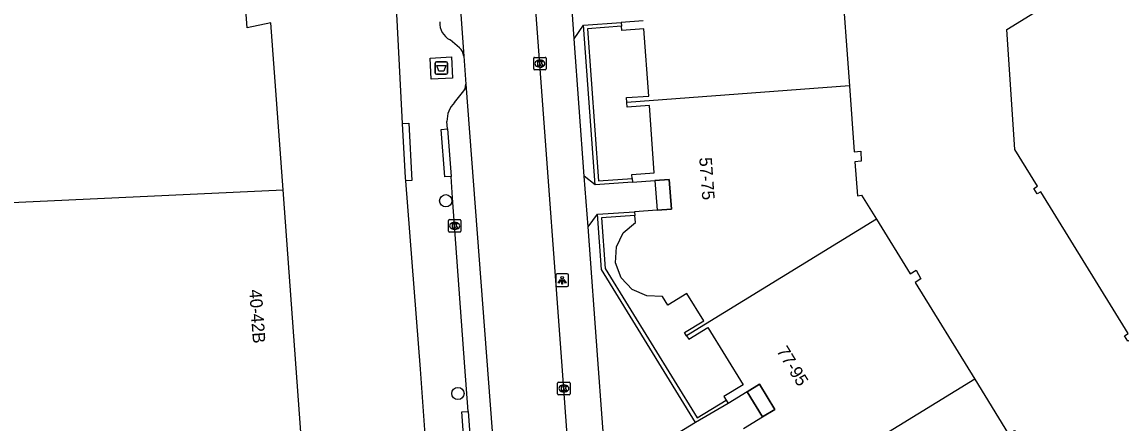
# Model space of a CAD drawing. Extents: x 160664 to 161506, y 382245 to 383288.
# Drawn here: x 161299.5 to 161387.3, y 382834.1 to 382866.1 of the extents above; entities that cross this region are included whole.
import ezdxf

# ---------------------------------------------------------------- set-up
doc = ezdxf.new("R2010")
doc.units = 0
for name, color, linetype in [('IMGEO_Afval_apart_plaats', 7, 'Continuous'), ('IMGEO_Boom', 7, 'Continuous'), ('IMGEO_Kolk', 7, 'Continuous'), ('IMGEO_Lichtpunt', 7, 'Continuous'), ('IMGEO_Muur', 7, 'Continuous'), ('IMGEO_Pand', 7, 'Continuous'), ('IMGEO_Pand_nummerreeks', 7, 'Continuous'), ('IMGEO_Pand_overbouw', 7, 'Continuous'), ('IMGEO_Rijbaan_lokaal_open', 7, 'Continuous'), ('IMGEO_Voetpad_gesloten', 7, 'Continuous'), ('IMGEO_Voetpad_open', 7, 'Continuous')]:
    doc.layers.add(name, color=color, linetype=linetype)

msp = doc.modelspace()

# ---------------------------------------------------------------- linework, layer by layer
at = {"layer": 'IMGEO_Afval_apart_plaats'}
for p, q in [((161332.482, 382862.071), (161332.482, 382862.871)), ((161332.482, 382862.871), (161332.482, 382862.071)), ((161332.582, 382862.971), (161333.372, 382862.971)), ((161333.372, 382862.971), (161332.582, 382862.971)), ((161333.472, 382862.871), (161333.472, 382862.071)), ((161333.472, 382862.071), (161333.472, 382862.871)), ((161333.372, 382861.971), (161332.582, 382861.971)), ((161332.582, 382861.971), (161333.372, 382861.971))]:
    msp.add_line(p, q, dxfattribs=at)
msp.add_lwpolyline([(161332.625, 382862.685), (161333.329, 382862.685), (161333.18, 382862.215), (161332.774, 382862.215), (161332.625, 382862.685)], dxfattribs=at)
for centre, start, end in [((161332.582, 382862.871), 90, 180), ((161332.582, 382862.871), 90, 180), ((161333.372, 382862.871), 0, 90), ((161333.372, 382862.871), 360, 90), ((161332.582, 382862.071), 180, 270), ((161332.582, 382862.071), 180, 270), ((161333.372, 382862.071), 270, 0), ((161333.372, 382862.071), 270, 0)]:
    msp.add_arc(centre, 0.1, start, end, dxfattribs=at)
at = {"layer": 'IMGEO_Boom'}
for centre in [(161333.335, 382851.872), (161334.309, 382836.483)]:
    msp.add_circle(centre, 0.489, dxfattribs=at)
at = {"layer": 'IMGEO_Kolk'}
for p, q in [((161340.355, 382862.399), (161340.355, 382863.251)), ((161340.43, 382863.325), (161341.282, 382863.325)), ((161340.843, 382863.105), (161340.868, 382863.105)), ((161341.356, 382863.251), (161341.356, 382862.399)), ((161341.282, 382862.325), (161340.43, 382862.325)), ((161340.866, 382862.545), (161340.841, 382862.545)), ((161333.545, 382849.439), (161333.545, 382850.291)), ((161333.62, 382850.365), (161334.472, 382850.365)), ((161334.033, 382850.145), (161334.058, 382850.145)), ((161334.546, 382850.291), (161334.546, 382849.439)), ((161334.472, 382849.365), (161333.62, 382849.365)), ((161334.056, 382849.585), (161334.031, 382849.585)), ((161342.267, 382836.463), (161342.267, 382837.315)), ((161342.342, 382837.389), (161343.194, 382837.389)), ((161342.755, 382837.169), (161342.78, 382837.169)), ((161343.268, 382837.315), (161343.268, 382836.463)), ((161343.194, 382836.389), (161342.342, 382836.389)), ((161342.778, 382836.609), (161342.753, 382836.609))]:
    msp.add_line(p, q, dxfattribs=at)
for points in [[(161340.355, 382862.399), (161340.355, 382863.251)], [(161340.43, 382863.325), (161341.282, 382863.325)], [(161341.356, 382863.251), (161341.356, 382862.399)], [(161341.282, 382862.325), (161340.43, 382862.325)], [(161340.676, 382863.025), (161340.799, 382863.025), (161340.799, 382862.874), (161340.929, 382863.025), (161341.093, 382863.025), (161340.947, 382862.874), (161341.1, 382862.625), (161340.948, 382862.625), (161340.863, 382862.789), (161340.799, 382862.722), (161340.799, 382862.625), (161340.676, 382862.625), (161340.676, 382863.025)], [(161333.545, 382849.439), (161333.545, 382850.291)], [(161333.62, 382850.365), (161334.472, 382850.365)], [(161333.866, 382850.065), (161333.989, 382850.065), (161333.989, 382849.914), (161334.119, 382850.065), (161334.283, 382850.065), (161334.137, 382849.914), (161334.29, 382849.665), (161334.138, 382849.665), (161334.053, 382849.829), (161333.989, 382849.762), (161333.989, 382849.665), (161333.866, 382849.665), (161333.866, 382850.065)], [(161334.546, 382850.291), (161334.546, 382849.439)], [(161334.472, 382849.365), (161333.62, 382849.365)], [(161342.267, 382836.463), (161342.267, 382837.315)], [(161342.342, 382837.389), (161343.194, 382837.389)], [(161342.588, 382837.089), (161342.711, 382837.089), (161342.711, 382836.938), (161342.841, 382837.089), (161343.005, 382837.089), (161342.859, 382836.938), (161343.012, 382836.689), (161342.86, 382836.689), (161342.775, 382836.853), (161342.711, 382836.786), (161342.711, 382836.689), (161342.588, 382836.689), (161342.588, 382837.089)], [(161343.268, 382837.315), (161343.268, 382836.463)], [(161343.194, 382836.389), (161342.342, 382836.389)]]:
    msp.add_lwpolyline(points, dxfattribs=at)
for centre, start, end in [((161340.432, 382863.249), 91.55205, 178.44795), ((161340.432, 382863.249), 91.55205, 178.44795), ((161341.28, 382863.249), 1.55205, 88.44795), ((161341.28, 382863.249), 1.55205, 88.44795), ((161340.432, 382862.401), 181.55205, 268.44795), ((161340.432, 382862.401), 181.55205, 268.44795), ((161341.28, 382862.401), 271.55205, 358.44795), ((161341.28, 382862.401), 271.55205, 358.44795), ((161333.622, 382850.289), 91.55205, 178.44795), ((161333.622, 382850.289), 91.55205, 178.44795), ((161334.47, 382850.289), 1.55205, 88.44795), ((161334.47, 382850.289), 1.55205, 88.44795), ((161333.622, 382849.441), 181.55205, 268.44795), ((161333.622, 382849.441), 181.55205, 268.44795), ((161334.47, 382849.441), 271.55205, 358.44795), ((161334.47, 382849.441), 271.55205, 358.44795), ((161342.344, 382837.313), 91.55205, 178.44795), ((161342.344, 382837.313), 91.55205, 178.44795), ((161343.192, 382837.313), 1.55205, 88.44795), ((161343.192, 382837.313), 1.55205, 88.44795), ((161342.344, 382836.465), 181.55205, 268.44795), ((161342.344, 382836.465), 181.55205, 268.44795), ((161343.192, 382836.465), 271.55205, 358.44795), ((161343.192, 382836.465), 271.55205, 358.44795)]:
    msp.add_arc(centre, 0.0765, start, end, dxfattribs=at)
for centre, major_axis, ratio, start_param, end_param in [((161340.842, 382862.825), (-0.387, 0.002), 0.722429, 4.712389, 7.853982), ((161340.867, 382862.825), (-0.39, 0.002), 0.717154, 1.570796, 4.712389), ((161334.032, 382849.865), (-0.387, 0.002), 0.722429, 4.712389, 7.853982), ((161334.057, 382849.865), (-0.39, 0.002), 0.717154, 1.570796, 4.712389), ((161342.754, 382836.889), (-0.387, 0.002), 0.722429, 4.712389, 7.853982), ((161342.779, 382836.889), (-0.39, 0.002), 0.717154, 1.570796, 4.712389)]:
    msp.add_ellipse(centre, major_axis=major_axis, ratio=ratio, start_param=start_param, end_param=end_param, dxfattribs=at)
at = {"layer": 'IMGEO_Lichtpunt'}
for p, q in [((161342.134, 382845.933), (161342.134, 382845.126)), ((161342.134, 382845.933), (161342.134, 382845.126)), ((161343.036, 382846.028), (161342.228, 382846.028)), ((161343.036, 382846.028), (161342.228, 382846.028)), ((161343.13, 382845.126), (161343.13, 382845.933)), ((161343.13, 382845.126), (161343.13, 382845.933)), ((161342.228, 382845.032), (161343.036, 382845.032)), ((161342.228, 382845.032), (161343.036, 382845.032))]:
    msp.add_line(p, q, dxfattribs=at)
for points in [[(161342.508, 382845.597), (161342.547, 382845.569), (161342.359, 382845.307), (161342.321, 382845.334), (161342.508, 382845.597)], [(161342.61, 382845.549), (161342.657, 382845.549), (161342.657, 382845.227), (161342.61, 382845.227), (161342.61, 382845.549)], [(161342.72, 382845.569), (161342.758, 382845.596), (161342.945, 382845.334), (161342.906, 382845.306), (161342.72, 382845.569)]]:
    msp.add_lwpolyline(points, dxfattribs=at)
msp.add_circle((161342.633, 382845.731), 0.0994, dxfattribs=at)
for centre, start, end in [((161342.228, 382845.933), 90, 180), ((161342.228, 382845.933), 90, 180), ((161343.036, 382845.933), 0, 90), ((161343.036, 382845.933), 0, 90), ((161342.228, 382845.126), 180, 270), ((161342.228, 382845.126), 180, 270), ((161343.036, 382845.126), 270, 0), ((161343.036, 382845.126), 270, 360)]:
    msp.add_arc(centre, 0.0946, start, end, dxfattribs=at)
at = {"layer": 'IMGEO_Muur'}
for points in [[(161344.339, 382865.886), (161347.337, 382866.11)], [(161345.268, 382853.137), (161344.339, 382865.886)], [(161347.36, 382865.805), (161344.66, 382865.609), (161345.545, 382853.459), (161348.22, 382853.657)], [(161348.243, 382853.356), (161345.268, 382853.137)], [(161345.443, 382850.799), (161348.417, 382850.994)], [(161353.291, 382834.176), (161345.768, 382846.383), (161345.443, 382850.799)], [(161348.44, 382850.695), (161345.764, 382850.52), (161346.062, 382846.478), (161353.417, 382834.543), (161355.719, 382835.958)], [(161355.883, 382835.691), (161353.291, 382834.176)]]:
    msp.add_lwpolyline(points, dxfattribs=at)
at = {"layer": 'IMGEO_Pand'}
for points in [[(161455.402, 382835.446), (161440.09, 382825.99), (161425.287, 382849.971), (161394.286, 382830.825), (161392.2, 382834.205), (161391.899, 382834.034), (161391.641, 382834.457), (161391.935, 382834.642), (161388.103, 382840.834), (161387.809, 382840.672), (161387.548, 382841.09), (161387.832, 382841.264), (161380.859, 382852.586), (161380.561, 382852.426), (161380.303, 382852.842), (161380.588, 382853.028), (161378.773, 382855.975), (161378.129, 382865.538), (161405.343, 382882.279), (161384.524, 382916.081), (161384.366, 382916.337), (161385.135, 382916.803)], [(161320.342, 382852.746), (161319.372, 382866.069), (161317.476, 382865.681), (161317.374, 382867.126), (161317.353, 382867.426), (161317.164, 382870.108), (161318.06, 382870.173), (161319.067, 382870.246), (161317.932, 382885.371)], [(161364.465, 382876.08), (161364.845, 382870.892), (161365.367, 382870.931), (161365.406, 382870.136), (161364.903, 382870.084), (161365.57, 382861.043)], [(161349.103, 382866.239), (161347.337, 382866.11)], [(161347.337, 382866.11), (161347.36, 382865.805)], [(161347.786, 382859.724), (161347.757, 382860.108), (161349.542, 382860.237), (161349.15, 382865.592), (161347.385, 382865.462), (161347.36, 382865.805)], [(161365.57, 382861.043), (161347.786, 382859.724)], [(161365.57, 382861.043), (161365.959, 382855.772), (161366.47, 382855.821), (161366.513, 382855.032), (161366.013, 382854.98), (161366.211, 382852.274), (161366.548, 382852.315), (161367.726, 382850.399)], [(161348.22, 382853.657), (161348.196, 382853.984), (161349.991, 382854.115), (161349.6, 382859.47), (161347.814, 382859.34), (161347.786, 382859.724)], [(161348.22, 382853.657), (161348.243, 382853.356)], [(161348.243, 382853.356), (161350.039, 382853.488)], [(161350.039, 382853.488), (161351.175, 382853.571), (161351.349, 382851.208), (161350.213, 382851.125)], [(161294.088, 382851.532), (161320.342, 382852.746)], [(161321.936, 382830.848), (161320.342, 382852.746)], [(161350.213, 382851.125), (161348.417, 382850.994)], [(161348.417, 382850.994), (161348.44, 382850.695)], [(161352.572, 382841.081), (161352.408, 382841.349), (161353.941, 382842.291), (161352.596, 382844.481), (161351.063, 382843.539), (161350.64, 382844.23), (161349.38, 382844.28), (161348.22, 382844.8), (161347.35, 382845.73), (161346.9, 382846.93), (161346.96, 382848.19), (161347.51, 382849.3), (161348.484, 382850.139), (161348.44, 382850.695)], [(161367.726, 382850.399), (161352.572, 382841.081)], [(161367.726, 382850.399), (161370.414, 382846.028), (161370.907, 382846.329), (161371.285, 382845.632), (161370.831, 382845.349), (161375.58, 382837.626)], [(161352.572, 382841.081), (161352.737, 382840.812), (161354.27, 382841.753), (161357.082, 382837.179), (161355.548, 382836.236), (161355.719, 382835.958)], [(161357.408, 382836.628), (161358.387, 382837.23), (161359.621, 382835.219), (161358.642, 382834.617)], [(161375.58, 382837.626), (161360.419, 382828.303)], [(161375.58, 382837.626), (161378.28, 382833.235), (161378.746, 382833.54), (161380.685, 382830.385), (161380.215, 382830.088), (161382.981, 382825.59), (161383.465, 382825.859), (161383.895, 382825.197), (161383.406, 382824.898), (161383.575, 382824.624), (161383.371, 382824.498), (161378.595, 382821.554), (161374.339, 382818.929), (161369.401, 382815.885)], [(161355.719, 382835.958), (161355.883, 382835.691)], [(161357.408, 382836.628), (161355.883, 382835.691)], [(161357.117, 382833.678), (161358.642, 382834.617)]]:
    msp.add_lwpolyline(points, dxfattribs=at)
at = {"layer": 'IMGEO_Pand_overbouw'}
for points in [[(161350.213, 382851.125), (161351.349, 382851.208), (161351.175, 382853.571), (161350.039, 382853.488)], [(161357.408, 382836.628), (161358.642, 382834.617), (161359.621, 382835.219), (161358.387, 382837.23)]]:
    msp.add_lwpolyline(points, close=True, dxfattribs=at)
at = {"layer": 'IMGEO_Rijbaan_lokaal_open'}
for points in [[(161330.303, 382925.731), (161334.779, 382863.418)], [(161345.629, 382797.991), (161344.661, 382810.867), (161342.609, 382839.033), (161339.346, 382882.938)], [(161334.779, 382863.418), (161334.932, 382861.186)], [(161334.932, 382861.186), (161339.267, 382804.021), (161337.433, 382803.888)]]:
    msp.add_lwpolyline(points, dxfattribs=at)
at = {"layer": 'IMGEO_Voetpad_gesloten'}
msp.add_lwpolyline([(161333.78, 382863.366), (161333.871, 382861.669), (161332.174, 382861.575), (161332.082, 382863.273), (161333.78, 382863.366)], dxfattribs=at)
at = {"layer": 'IMGEO_Voetpad_open'}
for points in [[(161325.545, 382919.183), (161326.53, 382906.082), (161326.961, 382900.357), (161329.145, 382871.313), (161329.416, 382866.288), (161329.861, 382858.042)], [(161343.59, 382864.794), (161343.294, 382869.063)], [(161343.59, 382864.794), (161344.339, 382865.886)], [(161334.424, 382864.086), (161333.673, 382864.725)], [(161344.396, 382853.829), (161343.59, 382864.794)], [(161334.036, 382859.714), (161334.673, 382860.509)], [(161329.861, 382858.042), (161330.377, 382858.068), (161330.612, 382853.503), (161330.113, 382853.478)], [(161329.861, 382858.042), (161330.095, 382853.701), (161330.113, 382853.478)], [(161333.473, 382857.611), (161333.431, 382858.212)], [(161333.755, 382853.809), (161333.257, 382853.773), (161332.975, 382857.575), (161333.473, 382857.611)], [(161333.473, 382857.611), (161333.755, 382853.809)], [(161330.113, 382853.478), (161331.303, 382838.425), (161333.52, 382807.126), (161334.125, 382796.796)], [(161335.123, 382835.059), (161334.864, 382838.617), (161333.882, 382852.104), (161333.755, 382853.809)], [(161344.694, 382849.794), (161344.396, 382853.829)], [(161345.268, 382853.137), (161344.396, 382853.829)], [(161350.039, 382853.488), (161350.213, 382851.125)], [(161344.694, 382849.794), (161345.443, 382850.799)], [(161353.291, 382834.176), (161346.168, 382829.837), (161345.477, 382839.187), (161344.694, 382849.794)], [(161358.642, 382834.617), (161357.408, 382836.628)], [(161335.765, 382826.232), (161335.268, 382826.196), (161334.626, 382835.023), (161335.123, 382835.059)], [(161335.123, 382835.059), (161335.765, 382826.232)]]:
    msp.add_lwpolyline(points, dxfattribs=at)
for centre, radius, start, end in [((161334.351, 382866.062), 1.499, 176.68283, 243.12707), ((161333.709, 382863.278), 1.079, 7.47455, 48.50112), ((161334.023, 382861.146), 0.91, 315.58582, 2.54347), ((161335.433, 382858.279), 2.003, 134.21768, 181.90353)]:
    msp.add_arc(centre, radius, start, end, dxfattribs=at)

# ---------------------------------------------------------------- texts
at = {"layer": 'IMGEO_Pand_nummerreeks'}
for s, rotation, p in [('57-75', 274.21139, (161353.574, 382855.313)), ('40-42B', 274.16519, (161317.635, 382844.757)), ('77-95', 301.53432, (161359.716, 382839.883))]:
    msp.add_text(s, height=1, rotation=rotation, dxfattribs=at).set_placement(p)

doc.saveas('drawing.dxf')
